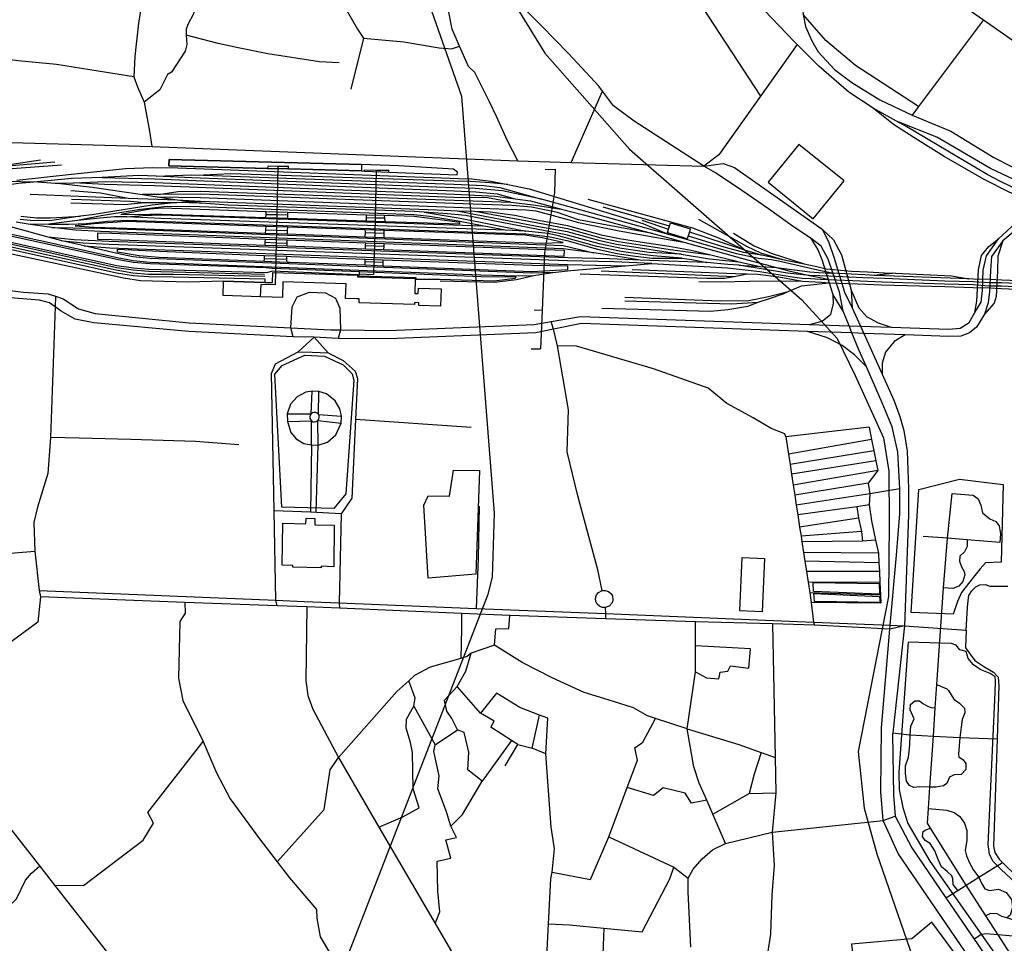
# Model space of a CAD drawing. Header units: millimetres. Extents: x 664923 to 767831, y 3118803 to 3207600.
# Tile 274 of 422: x 717261 to 718770, y 3171433 to 3172848. Entities that reach past the tile are written whole.
import ezdxf

# ---------------------------------------------------------------- set-up
doc = ezdxf.new("R2010")
doc.units = ezdxf.units.MM
for name, color, linetype in [('buildings', 5, 'Continuous'), ('parks', 8, 'Continuous'), ('railways', 4, 'Continuous'), ('roads_2', 2, 'Continuous'), ('roads_3', 3, 'Continuous')]:
    doc.layers.add(name, color=color, linetype=linetype)

msp = doc.modelspace()

# ---------------------------------------------------------------- linework, layer by layer
at = {"layer": 'buildings'}
for points in [[(718407.55, 3172598.5), (718476.79, 3172542.62), (718524.05, 3172600.57), (718454.82, 3172656.45), (718407.55, 3172598.5)], [(717784.7, 3172625.65), (717784.43, 3172615.86), (717672.54, 3172618.9), (717640.41, 3172619.77), (717489.36, 3172623.86), (717489.63, 3172633.66), (717784.7, 3172625.65)], [(718257.91, 3172536.28), (718288.38, 3172527.07), (718286.99, 3172522.53), (718285.2, 3172516.68), (718283.8, 3172512.1), (718253.33, 3172521.3), (718254.97, 3172526.7), (718256.38, 3172531.27), (718257.91, 3172536.28)], [(717777.11, 3172420.02), (717760.13, 3172420.52), (717760.83, 3172443.19), (717663.87, 3172446.09), (717663.15, 3172422.17), (717647.37, 3172422.64), (717629.54, 3172423.18), (717572.22, 3172424.88), (717572.89, 3172447.11), (717636.32, 3172445.21), (717648.01, 3172444.86), (717648.48, 3172460.34), (717778.33, 3172456.45), (717778.25, 3172453.81), (717866.89, 3172451.16), (717866.19, 3172428.23), (717871.33, 3172428.08), (717871.58, 3172436.42), (717906.56, 3172435.37), (717905.75, 3172408.67), (717872.17, 3172409.68), (717872.31, 3172413.97), (717865.66, 3172414.17), (717865.57, 3172411.33), (717780.78, 3172413.86), (717780.96, 3172419.9), (717777.11, 3172420.02)], [(717663.64, 3172076.12), (717699.2, 3172075.13), (717699.56, 3172084.27), (717712.72, 3172083.76), (717712.91, 3172073.94), (717742.57, 3172073.18), (717741.87, 3172009.64), (717722.76, 3172010.45), (717722.6, 3172007.85), (717679.19, 3172009), (717679.41, 3172011.61), (717662.61, 3172012.08), (717663.64, 3172076.12)], [(718368.2, 3172024), (718402.23, 3172022.42), (718398.38, 3171940.61), (718364.35, 3171942.18), (718368.2, 3172024)], [(718476.81, 3171985.28), (718577.84, 3171984.04), (718578.54, 3171967.73), (718477.4, 3171971.56), (718476.81, 3171985.28)], [(718477.59, 3171968.42), (718578.52, 3171964.2), (718579.38, 3171955.03), (718479, 3171956.42), (718477.59, 3171968.42)]]:
    msp.add_lwpolyline(points, close=True, dxfattribs=at)
at = {"layer": 'parks'}
for points in [[(717662.59, 3172101.03), (717651.53, 3172304.82), (717662.85, 3172317.89), (717697.4, 3172333.61), (717727.99, 3172331.96), (717756.35, 3172319.08), (717770.18, 3172305.09), (717772.59, 3172295.19), (717760.27, 3172121.34), (717742.22, 3172098.83), (717662.59, 3172101.03)], [(717886.4, 3171992.29), (717880.16, 3172103.9), (717886.81, 3172118.27), (717919.18, 3172117.5), (717925.36, 3172157.61), (717965.12, 3172156.98), (717959.76, 3171998.26), (717886.4, 3171992.29)], [(718700.96, 3172143.71), (718768.12, 3172135.83), (718765.11, 3172016.79), (718741.03, 3172015.61), (718732.53, 3172006.66), (718724.49, 3171996.36), (718714.86, 3171984.03), (718704.32, 3171969.95), (718697.94, 3171956.14), (718691.2, 3171936.9), (718626.96, 3171939.54), (718638.65, 3172127.88), (718700.96, 3172143.71)], [(718544.13, 3171357.35), (718726.75, 3171373.4), (718658.93, 3171465.03), (718628.1, 3171439.83), (718535.4, 3171431.3), (718544.13, 3171357.35)]]:
    msp.add_lwpolyline(points, close=True, dxfattribs=at)
msp.add_lwpolyline([(718850.06, 3171466.46), (718765.15, 3171545.76), (718752.32, 3171558.57), (718746.88, 3171569.43), (718744.89, 3171584.26), (718755.87, 3171816.98), (718755.87, 3171816.98), (718756.07, 3171834.73), (718755.69, 3171840.74), (718747.98, 3171846.06), (718732.89, 3171852.2), (718722.31, 3171859.38), (718714.51, 3171868.92), (718711.28, 3171879.77), (718701.66, 3171882.25), (718696.2, 3171889.64), (718688.89, 3171891.93), (718622.38, 3171894.12), (718607.99, 3171694.95), (718608.72, 3171668.61), (718614.37, 3171641.05), (718621.74, 3171616.32), (718655.78, 3171558.84), (718797.96, 3171356.13)], dxfattribs=at)
at = {"layer": 'railways'}
for points in [[(717319.04, 3170462.37), (717678.29, 3171194.19), (717978.84, 3171967.4), (717985.04, 3171993.43), (717988.5, 3172091.64), (717938.44, 3172729.82), (717865.98, 3172935.46), (717752.28, 3173171.13), (717689.44, 3173303.2), (717602.3, 3173426.23), (717528.98, 3173667.41), (717508.15, 3173730.39), (717499.27, 3173763.87), (717493.4, 3173816.47), (717483.87, 3173904.14), (717458.3, 3174018.09), (717444.35, 3174081.46), (717428.19, 3174131.06), (717403.11, 3174203.95), (717344.94, 3174415.16), (717319.65, 3174478.06)], [(717902.57, 3173061.24), (718065.68, 3172796.46), (718195.14, 3172649.4), (718459.38, 3172418.24), (718513.45, 3172359.01), (718540.92, 3172302.57), (718584.71, 3172207.18), (718592.78, 3172156.15), (718593.39, 3172077.04), (718592.31, 3171964.18), (718545.98, 3171726.63), (718554.74, 3171639.94), (718574.48, 3171569.85), (718661.43, 3171318.96)], [(717324.58, 3172624.66), (717221.09, 3172617.03), (717184.33, 3172615.33), (717134.36, 3172616.09), (717111.33, 3172616.04), (717084.73, 3172615.98)], [(717314.19, 3172629.4), (717217.12, 3172621.41), (717178, 3172619.34), (717134.36, 3172616.09)], [(717292.52, 3172632.49), (717217.12, 3172621.41)], [(717489.36, 3172623.86), (717640.41, 3172619.77), (717672.54, 3172618.9), (717784.43, 3172615.86), (717788.92, 3172615.48), (717826.39, 3172614.09), (717931.22, 3172610.18), (717931.45, 3172613.8), (717925.48, 3172618.5), (717841.57, 3172623.6), (717784.7, 3172625.65), (717489.63, 3172633.66), (717489.36, 3172623.86)], [(716974.65, 3172617.63), (716998.28, 3172607.45), (717021.44, 3172596.59), (717037.83, 3172586.69), (717075.25, 3172563.48), (717115.1, 3172541.11), (717142.32, 3172529.52), (717171.92, 3172520.67), (717409.45, 3172468.14), (717434.63, 3172464.31), (717458.44, 3172462.34), (717495.46, 3172461.42), (717635.95, 3172457.73)], [(718255.77, 3172518.43), (718227.87, 3172526.42), (718060.44, 3172572.9), (718000.79, 3172585.55), (717958.6, 3172589.06), (717926.49, 3172590.24), (717523.85, 3172605.29), (717469.47, 3172607.72), (717443.04, 3172608.9), (717386.76, 3172605.86), (717339.81, 3172604.47), (717287.98, 3172599.41), (717258.95, 3172596.58), (717214.49, 3172590.72), (717194.93, 3172590.09), (717164.91, 3172589.12), (717126.72, 3172591.43), (717111.05, 3172593.72), (717080.01, 3172598.28)], [(717256.15, 3172601.56), (717339.69, 3172610.84), (717422.49, 3172619.5), (717463.98, 3172621.27), (717502.8, 3172620.65), (717933.83, 3172604.52), (717953.76, 3172603.89), (717982.51, 3172600.39), (718008.67, 3172595.22), (718041.46, 3172588.73), (718215.64, 3172535.17), (718255.77, 3172518.43)], [(717469.47, 3172607.72), (717524.3, 3172610.13), (717542.13, 3172609.49), (717926.12, 3172595.6), (717972.72, 3172593.56), (717996.75, 3172590.79), (718060.44, 3172572.9)], [(718008.67, 3172595.22), (717981.49, 3172597.59), (717951.65, 3172599.62), (717925.77, 3172600.16), (717583.95, 3172611.52), (717542.13, 3172609.49)], [(717636.28, 3172454.38), (717495.8, 3172457.12), (717457.99, 3172457.5), (717434.19, 3172459.2), (717408.18, 3172463.82), (717170.11, 3172515.81), (717139.98, 3172524.38), (717112.79, 3172534.88), (717072.63, 3172559.13), (717034.67, 3172582.32), (716998.28, 3172607.45)], [(717237.25, 3172600.42), (717287.98, 3172599.41), (717314.88, 3172597.39), (717323.07, 3172596.76), (717371.45, 3172590.94), (717448.71, 3172579.74), (717471.22, 3172576.48), (717501.81, 3172571.9), (717537.7, 3172569.72), (717900.26, 3172556.2), (717931.09, 3172555.05), (717958.04, 3172554.05), (717981.89, 3172553.16), (718019.38, 3172547.95), (718055.91, 3172540.38), (718100.15, 3172532.53), (718152.05, 3172518.08), (718180.02, 3172512.56), (718211.74, 3172507.48), (718255.94, 3172500.57), (718289.76, 3172494.32), (718320.14, 3172487.15), (718353.31, 3172479), (718362.86, 3172476.87), (718395.3, 3172469.58)], [(717314.88, 3172597.39), (717343.56, 3172597.61), (717392.47, 3172599.86), (717467.17, 3172598.01), (717927, 3172580.56), (717989.3, 3172577.13), (718019.88, 3172573.13), (718043.7, 3172570.08), (718090.9, 3172557.53), (718124.85, 3172548.49), (718230.4, 3172520.06), (718255.4, 3172513.33), (718278.64, 3172506.83), (718376.2, 3172479.59), (718420.6, 3172467.97), (718439.44, 3172463.03), (718471.05, 3172455.95), (718487.54, 3172452.59)], [(718013.34, 3172567.85), (717977.77, 3172574.57), (717926.61, 3172575.37), (717467.75, 3172592.86), (717390.53, 3172595.12), (717343.56, 3172597.61)], [(717386.76, 3172605.86), (717466.99, 3172603.87), (717926.31, 3172585.41), (717959.86, 3172583.89), (717992.6, 3172581.01), (718019.88, 3172573.13)], [(717276.71, 3172580.58), (717426.58, 3172574.38), (717501.81, 3172571.9), (717522.86, 3172568.86), (717538.53, 3172566.61)], [(717339.06, 3172585.77), (717384.35, 3172582.58), (717426.58, 3172574.38)], [(718230.4, 3172520.06), (718180.47, 3172529.09), (718117.06, 3172541.06), (718084.7, 3172552.28), (718045.13, 3172560.67), (718015.47, 3172562.86), (717925.62, 3172565.89), (717538.1, 3172580.42), (717473.5, 3172579.93), (717448.71, 3172579.74)], [(717473.5, 3172579.93), (717503.14, 3172584.46), (717537.39, 3172584.95), (717926.32, 3172571.28), (718013.34, 3172567.85), (718047.76, 3172564.22), (718090.9, 3172557.53)], [(717636.22, 3172450.52), (717636.32, 3172445.21), (717572.89, 3172447.11), (717518.71, 3172445.66), (717445.69, 3172447.34), (717419.82, 3172451.43), (717221.48, 3172494.11), (717169.1, 3172506.49), (717137.95, 3172516.92), (717110.07, 3172528.23), (717048.13, 3172566.9), (717049.52, 3172570.07), (717111.89, 3172532.41), (717139.05, 3172521.64), (717169.36, 3172513.25), (717222.68, 3172501.37), (717408.71, 3172459.95), (717435.06, 3172455.77), (717458.46, 3172454.41), (717495.79, 3172453.73), (717636.22, 3172450.52)], [(718274.35, 3172488.37), (718225.3, 3172491.19), (718183.07, 3172497.06), (718148.79, 3172504.32), (718098.03, 3172518.15), (718052.51, 3172526.7), (717943.78, 3172547.77), (717916.39, 3172550.43), (717880.53, 3172552.61), (717864.97, 3172553.56), (717579.84, 3172563.68), (717538.53, 3172566.61), (717501.54, 3172567.64), (717463.65, 3172563.47), (717371.37, 3172548.79), (717353.52, 3172546.78), (717336.35, 3172543.9), (717306.73, 3172539.32), (717277.01, 3172539.84), (717261.05, 3172541.42)], [(717339.06, 3172567.3), (717421.24, 3172564.55), (717451.81, 3172567.39)], [(717339.98, 3172572.69), (717430.3, 3172569.71), (717451.81, 3172567.39), (717472.22, 3172567.65), (717501.54, 3172567.64), (717522.86, 3172568.86), (717537.7, 3172569.72)], [(717471.22, 3172576.48), (717537.67, 3172575.04), (717925.98, 3172560.53), (718036.51, 3172556.53), (718051.73, 3172554.8), (718102.62, 3172540.98), (718117.14, 3172536.76), (718179.2, 3172524.23), (718242.61, 3172512.79), (718278.64, 3172506.83)], [(718131.55, 3172572.57), (718291.69, 3172528.82), (718331.68, 3172513.45), (718369.81, 3172495.62)], [(718275.43, 3172482.23), (718231.29, 3172486), (718215.09, 3172488.07), (718182.26, 3172492.39), (718145.37, 3172500.35), (718086.19, 3172516.42), (718070.14, 3172520.2), (718036.14, 3172523.86), (718004.53, 3172525.15), (717969.52, 3172531.94), (717932.59, 3172539.12), (717888.83, 3172546.05), (717864.52, 3172548.45), (717536.73, 3172560.87), (717486.39, 3172561.62), (717445.78, 3172557.06), (717385.35, 3172547.17), (717349.2, 3172540.07), (717328.67, 3172537.62), (717305.24, 3172534.26), (717294.31, 3172533.95), (717273.37, 3172534.57), (717254.98, 3172537.4)], [(717479.25, 3172558.66), (717460.03, 3172557.44), (717415.71, 3172549.44), (717459.82, 3172549.86), (717478.66, 3172549.86), (717637.61, 3172544.63), (717671.59, 3172543.51), (717791.91, 3172539.56), (717820.65, 3172538.62), (717935.44, 3172534.84), (717935.41, 3172536.74), (717897.12, 3172541.87), (717865.25, 3172545.92), (717819.9, 3172547.41), (717792.01, 3172548.33), (717671.36, 3172552.32), (717638.34, 3172553.41), (717479.25, 3172558.66)], [(717424.75, 3172545.51), (717449.38, 3172547.82), (717478.25, 3172548.58), (717969.52, 3172531.94)], [(717880.53, 3172552.61), (717935.53, 3172543.69), (718036.14, 3172523.86)], [(717931.09, 3172555.05), (718053.23, 3172531.54), (718099.57, 3172523.01), (718149.79, 3172509.17), (718175.21, 3172503.53), (718224.95, 3172495.87), (718274.35, 3172488.37), (718317.87, 3172481.1), (718362.86, 3172476.87)], [(717958.04, 3172554.05), (718054.49, 3172536.67), (718100.02, 3172527.58), (718151.06, 3172513.49), (718178.5, 3172507.93), (718211.66, 3172502.53), (718257.38, 3172495.44), (718320.14, 3172487.15)], [(718256.38, 3172531.27), (718154.74, 3172560.37)], [(717262.03, 3172546.81), (717286.11, 3172544.04), (717307.73, 3172543.9), (717353.52, 3172546.78)], [(718211.59, 3172479.35), (718174.82, 3172485.26), (718140.63, 3172490.33), (718093.58, 3172496.59), (717384.55, 3172522.98), (717345.84, 3172525.34), (717309.69, 3172529.18), (717273.37, 3172534.57)], [(717305.24, 3172534.26), (717335.95, 3172534.62), (717362.93, 3172535.33), (717395.49, 3172538.95), (717425.49, 3172540.59), (718036.22, 3172519.56), (718073.9, 3172514.9), (718099.07, 3172509.14), (718146.42, 3172495.83), (718176.43, 3172489.65), (718200.47, 3172485.74), (718229.56, 3172482.25), (718275.43, 3172482.23), (718290.92, 3172480.09), (718313.79, 3172475.42)], [(717424.99, 3172538.38), (717374.1, 3172535.09), (717345.81, 3172531.75), (717374.07, 3172529.73), (717424.99, 3172528.26), (717637.29, 3172520.65), (717671.23, 3172519.44), (717789.95, 3172515.2), (717819.27, 3172514.15), (718034.24, 3172506.45), (718060.35, 3172505.31), (718093.64, 3172506.05), (718061.31, 3172513.36), (718034.73, 3172517.3), (717819.17, 3172524.74), (717789.85, 3172525.76), (717671.58, 3172529.85), (717638.18, 3172531), (717424.99, 3172538.38)], [(718004.53, 3172525.15), (717477.35, 3172543.18), (717424.75, 3172545.51), (717406.06, 3172545.64), (717383.58, 3172543.72), (717349.2, 3172540.07)], [(718213.98, 3172540.26), (718254.97, 3172526.7)], [(718301.17, 3172541.89), (718374.59, 3172500.55), (718396.11, 3172490.47), (718429.55, 3172480.32)], [(717227.37, 3172520.46), (717409.54, 3172480.66), (717434.51, 3172476.32), (717460.64, 3172474.22), (717638.08, 3172467.89), (717647.38, 3172467.21), (717781.4, 3172461.86), (717967.23, 3172454.45), (718021, 3172453.55), (718020.17, 3172451.13), (717987.59, 3172447.25), (717904.23, 3172449.82), (717868.22, 3172449.67), (717868.16, 3172452.42), (717780.92, 3172454.91), (717779.18, 3172454.96), (717779.23, 3172456.89), (717648.13, 3172462.48), (717638.85, 3172459.87), (717495.06, 3172463.69), (717458.57, 3172465.07), (717434.84, 3172467.21), (717409.21, 3172470.68), (717225.4, 3172511.13)], [(717227.23, 3172523.45), (717409.91, 3172483.2), (717434.3, 3172478.95), (717460, 3172476.4), (717966.96, 3172456.9), (718022.43, 3172455.32), (718048.45, 3172455.86), (718077.75, 3172460.59), (718105.1, 3172463.2), (718189.08, 3172470.7), (718229.38, 3172474.07), (718345.39, 3172467.64), (718394.98, 3172461.68), (718444.81, 3172453.81), (718459.89, 3172451.65), (718472.65, 3172451.04), (718488.24, 3172450.34)], [(718486.69, 3172455.34), (718471.05, 3172455.95), (718437.4, 3172459.48), (718363.05, 3172471.64), (718346, 3172472.73), (718313.79, 3172475.42), (718211.59, 3172479.35), (718164.78, 3172481.04), (718100.75, 3172482.6), (717397.57, 3172507.9), (717343.88, 3172510.27), (717304.26, 3172514.56), (717247, 3172530.53)], [(717309.69, 3172529.18), (717341.88, 3172528.71), (717384.79, 3172528.36), (718093.48, 3172501.63), (718140.63, 3172490.33)], [(718095.25, 3172494.31), (718094.74, 3172484.96), (717818.7, 3172495.12), (717790.64, 3172496.16), (717670.47, 3172500.58), (717636.95, 3172501.82), (717401.37, 3172510.51), (717380.34, 3172511.07), (717380.56, 3172521.25), (717401.59, 3172520.42), (717637.14, 3172511.55), (717670.62, 3172510.29), (717790.9, 3172505.76), (717819.07, 3172504.7), (718095.25, 3172494.31)], [(718484.03, 3172463.96), (718461.51, 3172468.88), (718428.48, 3172476.86), (718413.09, 3172479.8), (718393.09, 3172481.78), (718359.36, 3172488.84), (718307.97, 3172503.5), (718255.77, 3172518.43)], [(718286.99, 3172522.53), (718369.81, 3172495.62), (718396.7, 3172487.53), (718398.39, 3172487.17), (718429.55, 3172480.32)], [(718354.5, 3172520.59), (718386.19, 3172501.31), (718412.6, 3172489.7), (718462.94, 3172473.64)], [(718077.75, 3172460.59), (718045.31, 3172459.45), (717460.23, 3172481.78), (717434.2, 3172484.33), (717410.14, 3172489.59), (717359.46, 3172500.94), (717327.09, 3172508.19), (717304.26, 3172514.56)], [(718229.38, 3172474.07), (718171.61, 3172476.47), (718100, 3172477.96), (717397.8, 3172503.05), (717358.01, 3172505.44), (717327.09, 3172508.19)], [(718285.2, 3172516.68), (718340.04, 3172499.9), (718369.88, 3172491.69), (718398.39, 3172487.17)], [(717359.46, 3172500.94), (717398.54, 3172497.91), (718100.17, 3172472.35), (718189.08, 3172470.7)], [(717410.35, 3172495.88), (717475, 3172493.01), (717635.85, 3172486.54), (717670.11, 3172485.17), (717676.68, 3172484.9), (717790.19, 3172480.84), (717817.76, 3172479.86), (718046.44, 3172471.69), (718100.38, 3172470.49), (718100.17, 3172464.21), (718045.57, 3172461.54), (717817.58, 3172470.27), (717790.08, 3172471.32), (717674.57, 3172475.74), (717670.42, 3172475.89), (717635.25, 3172477.22), (717474.2, 3172483.32), (717443.74, 3172485.63), (717410.31, 3172491.34), (717410.35, 3172495.88)], [(718429.55, 3172480.32), (718462.94, 3172473.64), (718482.37, 3172469.31)], [(718119.71, 3172458.28), (718314, 3172451.44), (718340.73, 3172451.67), (718355.44, 3172454.41), (718375.78, 3172458.2)], [(718151.76, 3172462.65), (718355.44, 3172454.41)], [(718199.52, 3172464.89), (718357.62, 3172458.71), (718375.78, 3172458.2), (718392.19, 3172457.75), (718424.14, 3172453.5), (718460.42, 3172446.94)], [(718363.05, 3172471.64), (718395.3, 3172469.58), (718420.6, 3172467.97)], [(718420.6, 3172467.97), (718471.6, 3172461.12), (718485.13, 3172460.4)], [(718482.37, 3172469.31), (718496.78, 3172466.1), (718535.3, 3172462.52), (718560.1, 3172461.26)], [(718556.2, 3172456.63), (718505.18, 3172459.33), (718484.03, 3172463.96)], [(718485.13, 3172460.4), (718505.18, 3172459.33)], [(718560.1, 3172461.26), (718585.97, 3172459.93), (718603.09, 3172459.15), (718688.9, 3172455.2), (718715.52, 3172450.55)], [(718603.09, 3172459.15), (718570.08, 3172455.89)], [(717905.1, 3172447.43), (717988.18, 3172445.29), (718021.83, 3172449.87), (718048.45, 3172455.86)], [(718187.9, 3172417.02), (718333.54, 3172412.76), (718351.37, 3172412.28), (718392.63, 3172414.94), (718409.82, 3172420.62), (718430.74, 3172427.9), (718438.6, 3172431.3), (718458.82, 3172440.03), (718482.53, 3172442.62), (718490.36, 3172443.47)], [(718301.4, 3172446.63), (718334.63, 3172445.91), (718379.43, 3172447.3), (718442.08, 3172447.39), (718460.42, 3172446.94)], [(718460.42, 3172446.94), (718489.78, 3172445.34)], [(718552.66, 3172452.42), (718500.67, 3172454.79), (718486.69, 3172455.34)], [(718487.54, 3172452.59), (718501.51, 3172449.75)], [(718488.24, 3172450.34), (718501.51, 3172449.75), (718548.63, 3172447.64)], [(718489.78, 3172445.34), (718501.5, 3172444.7), (718544.68, 3172442.94)], [(718490.36, 3172443.47), (718501.5, 3172444.7)], [(718544.68, 3172442.94), (718581.92, 3172441.43), (718678.62, 3172438.7), (718722.06, 3172437.4)], [(718548.63, 3172447.64), (718582.52, 3172446.12), (718678.25, 3172442.96), (718722.18, 3172441.71)], [(718722.29, 3172446.01), (718678.78, 3172447.05), (718586.04, 3172450.9), (718552.66, 3172452.42)], [(718722.4, 3172450.32), (718715.52, 3172450.55), (718586.82, 3172455), (718570.08, 3172455.89), (718556.2, 3172456.63)], [(718765.71, 3172444.4), (718747.53, 3172444.47), (718722.29, 3172446.01)], [(718765.85, 3172448.7), (718748.09, 3172449.42), (718722.4, 3172450.32)], [(719005.66, 3172443.42), (718962.11, 3172438.74), (718880.86, 3172439.58), (718765.71, 3172444.4)], [(718998.87, 3172451.33), (718932.9, 3172444.07), (718881.93, 3172443.98), (718765.85, 3172448.7)], [(718188.34, 3172422.4), (718334, 3172416.79), (718378, 3172417.61), (718408.41, 3172423.82), (718438.6, 3172431.3)], [(718722.06, 3172437.4), (718746.41, 3172436.67), (718765.45, 3172435.79)], [(718722.18, 3172441.71), (718746.21, 3172439.96), (718765.58, 3172440.09)], [(718765.45, 3172435.79), (718821.85, 3172433.19), (718880.52, 3172434.2)], [(718765.58, 3172440.09), (718806.66, 3172437.94), (718880.52, 3172434.2), (718962.19, 3172434.22), (719006.38, 3172439.36)], [(718152.74, 3172405.62), (718319.44, 3172400.94), (718345.86, 3172403.58), (718376.81, 3172409), (718392.63, 3172414.94)]]:
    msp.add_lwpolyline(points, dxfattribs=at)
at = {"layer": 'roads_2'}
for points in [[(718743.39, 3172610.64), (718620.27, 3172683.27), (718604.66, 3172691.99), (718568.53, 3172712.17), (718531.62, 3172736.81), (718485.31, 3172776.48), (718452.21, 3172809.56), (718447.61, 3172814.17), (718391.01, 3172873.64), (718351.97, 3172925.98), (718261.84, 3173073.61), (718190.33, 3173199.46), (718139.51, 3173307.99), (718104.56, 3173399.71), (718075.83, 3173474.1)], [(718091.02, 3173478.3), (718096.47, 3173463.79), (718140.91, 3173345.59), (718181.17, 3173260.14), (718211.54, 3173224.15), (718256.48, 3173185.53), (718312.8, 3173144.63), (718350.78, 3173116.37), (718397.43, 3173091.55), (718416.31, 3173078.01), (718431.83, 3173053.05), (718439.41, 3173030.59), (718448.97, 3172978.6), (718454.33, 3172927.58), (718456.32, 3172908.75), (718461.26, 3172855.79), (718464.81, 3172836.93), (718474.9, 3172814.98), (718484.32, 3172798.36), (718509.25, 3172771.33), (718535.93, 3172751.36), (718578.95, 3172724.73)], [(718578.95, 3172724.73), (718628.55, 3172701.36), (718688.03, 3172676.64), (718753.85, 3172636.57), (718805.68, 3172609.95), (718817.68, 3172606.06)], [(719246.71, 3172308.63), (719182.03, 3172350.83), (719079.72, 3172408.96), (719044.65, 3172430.47), (719006.65, 3172459.33), (718978.68, 3172482.2), (718947.6, 3172505.02), (718918.26, 3172520.07), (718881.13, 3172538.15), (718829.49, 3172560.43), (718818.11, 3172565.51), (718789.1, 3172578.5), (718777.13, 3172583.42), (718738.99, 3172603.03), (718677.68, 3172637.91), (718636.96, 3172663.64), (718600.06, 3172686.82), (718568.53, 3172712.17)], [(718748.59, 3172619.43), (718666.56, 3172667.54), (718604.66, 3172691.99)], [(717075.18, 3172659.97), (717265.09, 3172658.77), (717463.12, 3172653.12), (717502.07, 3172652.01), (718023.84, 3172631.2), (718105.98, 3172628.98), (718309.14, 3172623.46)], [(718924.77, 3172527.25), (718891.42, 3172542.63), (718857.68, 3172556.36), (718795.62, 3172584.59), (718764.08, 3172599.94), (718743.39, 3172610.64)], [(718931.22, 3172539.16), (718876.87, 3172562.09), (718816.27, 3172588.21), (718766.79, 3172610.88), (718748.59, 3172619.43)], [(718549.31, 3172378.07), (718596.19, 3172376.42), (718684.45, 3172373.31), (718702.31, 3172375.18), (718716.08, 3172383.52), (718724.69, 3172399.08), (718734.06, 3172415.03), (718736.51, 3172432.56), (718737.4, 3172464.11), (718742.26, 3172485.88), (718760.95, 3172512.1), (718794.1, 3172542.53), (718812.99, 3172559.88), (718818.11, 3172565.51), (718853.03, 3172591.63), (718864.25, 3172602.02)], [(718829.49, 3172560.43), (718823.14, 3172555.58), (718805.35, 3172540.61), (718767.38, 3172508.66), (718749.88, 3172484.61), (718748.42, 3172463.34), (718747.17, 3172430.98), (718745.01, 3172414.01), (718739.15, 3172396.65), (718727.14, 3172376.72), (718716.16, 3172367.89), (718703.26, 3172362.72), (718684.03, 3172362.5), (718617.94, 3172364.83), (718554.26, 3172367.08)], [(718724.69, 3172399.08), (718727.75, 3172416.66), (718730.4, 3172464.5), (718734.93, 3172486.5), (718745.82, 3172500.25), (718760.95, 3172512.1)], [(718767.38, 3172508.66), (718760.06, 3172485.34), (718759.24, 3172462.84), (718757.2, 3172423.38), (718753.98, 3172413.48), (718739.15, 3172396.65)], [(717315.49, 3172424.01), (717314.88, 3172407.55), (717307.54, 3172207.51), (717303.53, 3172152.32), (717287.7, 3172101.09), (717282.26, 3172077.61), (717283.71, 3172033.55), (717290.45, 3171972.98), (717292.2, 3171963.52)], [(717290.45, 3171972.98), (717653.32, 3171958.24), (717696.63, 3171956.49), (717750.15, 3171954.32), (717960.45, 3171945.79), (718158.29, 3171937.8), (718477.41, 3171924.83), (718595.05, 3171920.07), (718616.72, 3171919.19)], [(718616.72, 3171919.19), (718594.18, 3171913.94), (718478.98, 3171920), (718414.3, 3171922.27), (718296.44, 3171925.1), (718158.52, 3171929.92), (718011.81, 3171935.06), (717937.6, 3171938.18), (717750.63, 3171946.02), (717700.54, 3171948.06), (717655.44, 3171949.77), (717513.61, 3171954.83), (717292.2, 3171963.52)]]:
    msp.add_lwpolyline(points, dxfattribs=at)
at = {"layer": 'roads_3'}
for points in [[(717997.03, 3172897.13), (718116.18, 3172977.17), (718126.41, 3172987.43), (718148.54, 3173009.62), (718175.51, 3173027.47), (718236.78, 3172974.74), (718396.19, 3172730.57)], [(718023.84, 3172631.2), (718008.42, 3172661.79), (717991.29, 3172699.29), (717980.9, 3172721.69), (717958.09, 3172766.51), (717948.44, 3172775.76), (717934.76, 3172807.28), (717923.67, 3172832.84), (717913.21, 3172885.48), (717906.85, 3172921.2), (717900.4, 3172961.65), (717896.46, 3173013.02)], [(718563.74, 3173008.53), (718681, 3172887.18), (718738.12, 3172847.22), (718904.72, 3172730.65), (718969.89, 3172685.18)], [(717697.93, 3172998.57), (717710.99, 3172933.59), (717721.31, 3172914.99), (717738.41, 3172898.09), (717758.93, 3172866.64), (717778.2, 3172833.26), (717787.6, 3172819.17), (717768.09, 3172741.04)], [(717534.15, 3172908.89), (717532.22, 3172899.46), (717532.51, 3172883.82), (717530.18, 3172868.64), (717526.74, 3172856.57), (717518.12, 3172840.23), (717515.64, 3172832.88), (717515.8, 3172824.01), (717516.59, 3172809.41), (717514.16, 3172799.46), (717493.26, 3172767.22), (717487.03, 3172763.46), (717475.39, 3172740.28), (717451.1, 3172721.04)], [(718309.14, 3172623.46), (718202.22, 3172692.08), (718170.6, 3172715.53), (718154, 3172737.94), (718148.01, 3172746.01), (718102.35, 3172795.54), (718060.59, 3172838.06), (718031.14, 3172867.19), (717997.03, 3172897.13)], [(717448.55, 3172880.95), (717442.54, 3172842.48), (717438.95, 3172810.05), (717437.2, 3172791.24), (717435.69, 3172759.89), (717441.21, 3172744.86), (717451.1, 3172721.04), (717459.27, 3172676.83), (717463.12, 3172653.12)], [(718638.48, 3172714.59), (718541.85, 3172777.62), (718496.29, 3172815.66), (718461.26, 3172855.79)], [(718738.12, 3172847.22), (718638.48, 3172714.59), (718628.55, 3172701.36)], [(717435.69, 3172759.89), (717380.97, 3172768.79), (717316.77, 3172779.07), (717258.44, 3172784.77), (717229, 3172788.4), (717209.97, 3172795.87), (717183.55, 3172806.34), (717127.02, 3172827.72), (717108.62, 3172833.25)], [(717750.03, 3172781.42), (717720.1, 3172782.94), (717640.65, 3172795.55), (717595.37, 3172804.62), (717564.82, 3172811.35), (717515.8, 3172824.01)], [(717787.6, 3172819.17), (717849.6, 3172813.54), (717903.58, 3172804.29), (717922.5, 3172803.07), (717934.76, 3172807.28)], [(718452.21, 3172809.56), (718396.19, 3172730.57), (718332.34, 3172640.54), (718309.14, 3172623.46)], [(718105.98, 3172628.98), (718154, 3172737.94)], [(717640.41, 3172619.77), (717641.77, 3172623.79)], [(717641.77, 3172623.79), (717656.41, 3172623.41), (717672.72, 3172622.99)], [(717656.41, 3172623.41), (717654.63, 3172548.99), (717654.06, 3172525.1), (717653.6, 3172505.98), (717653.02, 3172481.2), (717652.07, 3172441.39)], [(718309.14, 3172623.46), (718338.95, 3172627.38), (718356.02, 3172621.08), (718490.57, 3172526.6), (718500.23, 3172507.7), (718508.83, 3172482.07), (718524.9, 3172430.02), (718536.57, 3172406.38), (718549.31, 3172378.07), (718554.26, 3172367.08), (718582.49, 3172304.41), (718600.35, 3172264.76), (718609.72, 3172239.53), (718615.54, 3172218.09), (718620.77, 3172186.62), (718622.99, 3172129.7), (718622.99, 3172088.89), (718616.72, 3171919.19)], [(718746.75, 3171366.17), (718606.85, 3171570.49), (718584.32, 3171620.77), (718580.31, 3171664.86), (718581.65, 3171762.6), (718594.18, 3171913.94), (718595.05, 3171920.07), (718604.71, 3172027.14), (718609.57, 3172090.54), (718609.58, 3172129.09), (718606.34, 3172185.33), (718597.85, 3172224.09), (718582.61, 3172260.65), (718558.38, 3172315.63), (718546.74, 3172342.04), (718536.3, 3172367.71), (718531.85, 3172378.68), (718522.65, 3172401.32), (718517.03, 3172430.06), (718499.84, 3172480.77), (718489.27, 3172500.54), (718473.69, 3172512.35), (718446.88, 3172530.34), (718408.22, 3172557.87), (718367.32, 3172585.95), (718327.2, 3172612.76), (718309.14, 3172623.46)], [(717672.54, 3172618.9), (717672.72, 3172622.99)], [(717788.82, 3172617.46), (717807.13, 3172617.17), (717826.42, 3172616.87)], [(717788.92, 3172615.48), (717788.82, 3172617.46)], [(717807.13, 3172617.17), (717805.26, 3172544.2), (717804.68, 3172521.18), (717804.16, 3172501.09), (717803.53, 3172476.47), (717803.04, 3172457.27)], [(717826.39, 3172614.09), (717826.42, 3172616.87)], [(718081.54, 3172618.43), (718080.2, 3172582.14), (718064.99, 3172490.21), (718061.19, 3172402.06), (718058.66, 3172343.3)], [(718065.84, 3172617.96), (718081.54, 3172618.43)], [(717637.61, 3172544.63), (717638.32, 3172549.44), (717638.34, 3172553.41)], [(717638.32, 3172549.44), (717654.63, 3172548.99), (717671.52, 3172548.52)], [(717671.59, 3172543.51), (717671.52, 3172548.52), (717671.36, 3172552.32)], [(717791.91, 3172539.56), (717791.91, 3172544.51), (717792.01, 3172548.33)], [(717791.91, 3172544.51), (717805.26, 3172544.2), (717820.21, 3172543.83)], [(717820.65, 3172538.62), (717820.21, 3172543.83), (717819.9, 3172547.41)], [(717637.29, 3172520.65), (717637.89, 3172525.71), (717638.18, 3172531)], [(717637.89, 3172525.71), (717654.06, 3172525.1), (717671.27, 3172524.45)], [(717671.23, 3172519.44), (717671.27, 3172524.45), (717671.58, 3172529.85)], [(717789.95, 3172515.2), (717790.57, 3172521.86), (717789.85, 3172525.76)], [(717790.57, 3172521.86), (717804.68, 3172521.18), (717818.95, 3172520.49)], [(717819.27, 3172514.15), (717818.95, 3172520.49), (717819.17, 3172524.74)], [(718490.57, 3172526.6), (718507.92, 3172510.54), (718519.96, 3172487.28), (718535.28, 3172433.3), (718536.57, 3172406.38)], [(717636.95, 3172501.82), (717636.87, 3172506.61), (717637.14, 3172511.55)], [(717636.87, 3172506.61), (717653.6, 3172505.98), (717670.59, 3172505.34)], [(717670.47, 3172500.58), (717670.59, 3172505.34), (717670.62, 3172510.29)], [(717790.64, 3172496.16), (717790.78, 3172501.57), (717790.9, 3172505.76)], [(717818.7, 3172495.12), (717819.14, 3172500.55), (717819.07, 3172504.7)], [(718522.65, 3172401.32), (718507.56, 3172426.23), (718490.7, 3172479.8), (718483.81, 3172496.23), (718473.69, 3172512.35)], [(717790.78, 3172501.57), (717804.16, 3172501.09), (717819.14, 3172500.55)], [(717635.25, 3172477.22), (717635.54, 3172481.67), (717635.85, 3172486.54)], [(717635.54, 3172481.67), (717653.02, 3172481.2), (717670.26, 3172480.76)], [(717670.42, 3172475.89), (717670.26, 3172480.76), (717670.11, 3172485.17)], [(717790.08, 3172471.32), (717790.2, 3172476.97), (717790.19, 3172480.84)], [(717790.2, 3172476.97), (717803.53, 3172476.47), (717817.71, 3172475.93)], [(717817.58, 3172470.27), (717817.71, 3172475.93), (717817.76, 3172479.86)], [(717780.92, 3172454.91), (717781.4, 3172458.17), (717781.4, 3172461.86)], [(717781.4, 3172458.17), (717803.04, 3172457.27)], [(717221.27, 3172435.73), (717266.43, 3172430.4), (717304.1, 3172427.81), (717315.49, 3172424.01), (717327.4, 3172420.02), (717350.83, 3172404.83), (717376.19, 3172397.49), (717520.32, 3172383.31), (717676.33, 3172375.59), (717737.57, 3172372.56), (717752.26, 3172372.42), (717825.65, 3172371.73), (718049.14, 3172380.84), (718075.39, 3172385.41), (718119.95, 3172393.16), (718470.96, 3172380.82), (718531.85, 3172378.68), (718549.31, 3172378.07)], [(717629.54, 3172423.18), (717630.78, 3172442.09)], [(717652.07, 3172441.39), (717630.78, 3172442.09)], [(717679.63, 3172361.88), (717676.33, 3172375.59), (717678.16, 3172407.84), (717685.7, 3172423.21), (717704.97, 3172430), (717729.49, 3172429.11), (717744.62, 3172420.93), (717751.37, 3172405.81), (717752.26, 3172372.42), (717748.79, 3172359.43)], [(718535.28, 3172433.3), (718546.61, 3172406.01), (718558.74, 3172392.69), (718576.25, 3172383.16), (718596.19, 3172376.42)], [(718554.26, 3172367.08), (718536.3, 3172367.71), (718468.03, 3172370.13), (718121.46, 3172382.38), (718078.84, 3172373.41), (718051.86, 3172367.73), (717825.89, 3172358.58), (717748.79, 3172359.43), (717711.71, 3172361.31), (717679.63, 3172361.88), (717519.75, 3172370.14), (717374.39, 3172383.06), (717345.34, 3172388.69), (717324.03, 3172401.04), (717314.88, 3172407.55), (717306.01, 3172413.86), (717291.05, 3172418.11), (717219.85, 3172423.37)], [(718470.96, 3172380.82), (718490.78, 3172385.75), (718503.7, 3172396.58), (718507.86, 3172412.43), (718507.56, 3172426.23)], [(718061.19, 3172402.06), (718049.34, 3172402.52)], [(718153.59, 3171973.2), (718146.59, 3172004.85), (718115.97, 3172118.43), (718099.6, 3172185.75), (718101.76, 3172250.09), (718085.07, 3172348.21), (718078.84, 3172373.41), (718075.39, 3172385.41)], [(718558.38, 3172315.63), (718540.02, 3172334.2), (718521.44, 3172348.39), (718498.93, 3172360.04), (718468.03, 3172370.13)], [(717687.27, 3172338.9), (717711.71, 3172361.31), (717733.36, 3172337.41)], [(718617.94, 3172364.83), (718600.81, 3172354.55), (718587.49, 3172338.29), (718582.36, 3172321.2), (718582.49, 3172304.41)], [(717655.44, 3171949.77), (717653.32, 3171958.24), (717650.76, 3172095.38), (717646.55, 3172305.84), (717652.77, 3172320.64), (717687.27, 3172338.9), (717708.89, 3172338.21)], [(717708.89, 3172338.21), (717733.36, 3172337.41), (717756.61, 3172325.52), (717774.63, 3172309.4), (717778.39, 3172297.72), (717775.32, 3172235.3), (717769.4, 3172114.85), (717753.32, 3172090.46), (717750.15, 3171954.32), (717750.63, 3171946.02)], [(718044.48, 3172343.62), (718058.66, 3172343.3)], [(718435, 3172208.42), (718433.44, 3172213.08), (718412.31, 3172221.37), (718384.73, 3172237.55), (718344.45, 3172259.76), (718315.68, 3172283.23), (718232.24, 3172312.98), (718114.09, 3172347.31), (718085.07, 3172348.21)], [(717670.46, 3172244.03), (717671.17, 3172232.12), (717675.96, 3172215.47), (717684.14, 3172205.74), (717696.18, 3172198.34), (717707.76, 3172196.13), (717717.83, 3172195.86), (717732.47, 3172200.61), (717745.28, 3172211.6), (717753.31, 3172229.47), (717753.6, 3172240.18), (717751.43, 3172251.63), (717744.31, 3172263.92), (717730.86, 3172274.55), (717719.11, 3172278.05), (717709.09, 3172278.72), (717699.2, 3172277.04), (717686, 3172270.09), (717675.79, 3172258.54), (717670.46, 3172244.03)], [(717707.32, 3172243.82), (717709.09, 3172278.72)], [(717718.42, 3172242.88), (717719.11, 3172278.05)], [(717670.46, 3172244.03), (717707.32, 3172243.82)], [(717671.17, 3172232.12), (717707.91, 3172233.02)], [(717717.66, 3172233.59), (717719.1, 3172235.66), (717719.74, 3172238.1), (717719.51, 3172240.61), (717718.42, 3172242.88), (717716.56, 3172244.69), (717714.25, 3172245.72), (717711.72, 3172245.9), (717709.29, 3172245.21), (717707.32, 3172243.82), (717705.86, 3172241.76), (717705.2, 3172239.32), (717705.43, 3172236.82), (717706.23, 3172234.92), (717707.91, 3172233.02), (717710.12, 3172231.82), (717712.64, 3172231.43), (717715.12, 3172231.92), (717717.66, 3172233.59)], [(717707.76, 3172196.13), (717707.91, 3172233.02)], [(717715.12, 3172093.69), (717717.83, 3172195.86), (717717.66, 3172233.59)], [(717717.66, 3172233.59), (717753.31, 3172229.47)], [(717718.42, 3172242.88), (717753.6, 3172240.18)], [(717952.45, 3172223.08), (717775.32, 3172235.3)], [(718562.4, 3172223.22), (718435, 3172208.42)], [(718562.4, 3172223.22), (718566.23, 3172204.33), (718569.69, 3172187.23), (718572.77, 3172172.01), (718575.83, 3172156.89)], [(717596.23, 3172196.12), (717530.03, 3172201.68), (717430.82, 3172204.53), (717351.57, 3172206.7), (717307.54, 3172207.51)], [(718435, 3172208.42), (718439.03, 3172181.97), (718441.43, 3172166.21), (718443.72, 3172151.28), (718446.24, 3172134.71), (718448.61, 3172119.14), (718450.93, 3172103.97), (718453.2, 3172089.04), (718456.03, 3172070.47), (718458.19, 3172056.31), (718459.48, 3172047.85), (718461.97, 3172031.58), (718464.01, 3172018.15), (718466.39, 3172002.57), (718468.91, 3171985.99), (718471.44, 3171969.39), (718473.68, 3171954.71), (718477.41, 3171924.83), (718478.98, 3171920)], [(718566.23, 3172204.33), (718439.03, 3172181.97)], [(717707.76, 3172196.13), (717706.29, 3172093.23)], [(718569.69, 3172187.23), (718441.43, 3172166.21)], [(718572.77, 3172172.01), (718443.72, 3172151.28)], [(718575.83, 3172156.89), (718446.24, 3172134.71)], [(718575.83, 3172156.89), (718561.18, 3172137.72), (718563.59, 3172121.06), (718562.85, 3172104.35), (718566.43, 3172079.85), (718572.26, 3172050.24)], [(718561.18, 3172137.72), (718448.61, 3172119.14)], [(718609.58, 3172129.09), (718563.59, 3172121.06), (718450.93, 3172103.97)], [(718689.62, 3172121.61), (718722.05, 3172119.22), (718729.93, 3172113.78), (718733.56, 3172103.97), (718736.37, 3172092.42), (718747.34, 3172083.17), (718756.91, 3172079.06), (718761.79, 3172072.28), (718763.76, 3172059.85), (718762.7, 3172046.95), (718713.04, 3172051.08), (718682.69, 3172053.61), (718645.26, 3172056.11)], [(718931.01, 3171315.91), (718890.02, 3171313.83), (718853.18, 3171366.84), (718802.84, 3171379.65), (718760.23, 3171445.78), (718741.62, 3171474.66), (718711.22, 3171521.85), (718656.83, 3171609.21), (718652, 3171616.98), (718653.52, 3171639.09), (718655.78, 3171671.74), (718661.17, 3171749.9), (718663.93, 3171793.48), (718666.21, 3171829.39), (718676.59, 3171977.47), (718682.69, 3172053.61), (718689.62, 3172121.61)], [(717753.32, 3172090.46), (717706.29, 3172093.23), (717650.76, 3172095.38)], [(717965.07, 3172102.53), (717963.21, 3172022.78)], [(718562.85, 3172104.35), (718543.82, 3172101.45), (718453.2, 3172089.04)], [(718543.82, 3172101.45), (718546.44, 3172084.21), (718551.03, 3172063.42), (718552.35, 3172048.66)], [(718546.44, 3172084.21), (718456.03, 3172070.47)], [(718551.03, 3172063.42), (718458.19, 3172056.31)], [(718572.26, 3172050.24), (718552.35, 3172048.66), (718459.48, 3172047.85)], [(718572.26, 3172050.24), (718576.83, 3172030.5)], [(718713.04, 3172051.08), (718712.72, 3172040.86), (718708.98, 3172032.63), (718701.78, 3172025.62), (718701.05, 3172018.3), (718704.25, 3172009.33), (718708.26, 3172002.53), (718709.21, 3171997.4), (718706.39, 3171987.03), (718700.04, 3171980.04), (718690.61, 3171976.42), (718676.59, 3171977.47)], [(716841.87, 3171996.82), (716970.53, 3172007.52), (717071.95, 3172015.94), (717283.71, 3172033.55)], [(717963.21, 3172022.78), (717960.45, 3171945.79)], [(718576.83, 3172030.5), (718461.97, 3172031.58)], [(718576.83, 3172030.5), (718577.56, 3172015.84), (718578.24, 3172002.31), (718579.09, 3171985.57), (718580.08, 3171965.84), (718580.69, 3171953.74)], [(718577.56, 3172015.84), (718464.01, 3172018.15)], [(718578.24, 3172002.31), (718466.39, 3172002.57)], [(718579.09, 3171985.57), (718468.91, 3171985.99)], [(718616.72, 3171919.19), (718711.23, 3171912.38), (718713.19, 3171947.31), (718714.33, 3171958.03), (718715.45, 3171965.39), (718720.11, 3171972.79), (718726.03, 3171978.76), (718732.19, 3171981.98), (718740.49, 3171982.66), (718747.81, 3171979.65), (718760.64, 3171979.85), (718774.96, 3171979.61)], [(717292.2, 3171963.52), (717288.46, 3171924.91), (717104.64, 3171789.56)], [(718153.59, 3171973.2), (718158.21, 3171973.45), (718163.2, 3171971.81), (718166.76, 3171968.87), (718169.11, 3171964.89), (718169.86, 3171958.94), (718168.61, 3171954.5), (718164.25, 3171949.41), (718158, 3171947.15), (718153.49, 3171947.37), (718149.24, 3171949.21), (718145.9, 3171952.35), (718143.82, 3171956.47), (718143.28, 3171961.04), (718144.78, 3171966.41), (718147.6, 3171970.06), (718153.59, 3171973.2)], [(718580.08, 3171965.84), (718471.44, 3171969.39)], [(717513.61, 3171954.83), (717514, 3171938.3), (717505.84, 3171925.62), (717504.11, 3171838.75), (717510.62, 3171804.63), (717542.01, 3171741.74), (717562.21, 3171693.69), (717583.1, 3171654), (717627.88, 3171593.04), (717655.14, 3171557.77), (717674.33, 3171532.95), (717715.53, 3171484.45), (717715.78, 3171471.09), (717721.34, 3171442.8), (717735.22, 3171418.84), (717768.78, 3171374.37), (717824.9, 3171381.26), (717847.2, 3171354.96), (717862.39, 3171351.06), (717878.21, 3171312.95), (717895.42, 3171290.72), (717910.29, 3171260.82)], [(717700.54, 3171948.06), (717699.29, 3171835.16), (717702.04, 3171812.55), (717709.99, 3171791.25), (717748.96, 3171717.22), (717811.23, 3171610.52), (717897.28, 3171463.07), (717994.36, 3171296.75)], [(718158, 3171947.15), (718158.29, 3171937.8), (718158.52, 3171929.92)], [(718580.69, 3171953.74), (718473.68, 3171954.71)], [(717937.6, 3171938.18), (717937.97, 3171915.24), (717936.54, 3171869.18)], [(717988.32, 3171889.54), (717990.37, 3171914.62), (718010.51, 3171915), (718011.81, 3171935.06)], [(718342.36, 3171585.51), (718322.97, 3171630.47), (718313.7, 3171651.97), (718311.64, 3171656.75), (718302.01, 3171678.28), (718293.98, 3171703.18), (718283.66, 3171761.45), (718296.3, 3171848.53), (718296.37, 3171888.3), (718296.44, 3171925.1)], [(718414.3, 3171922.27), (718418.56, 3171717.33), (718419.69, 3171663.06), (718413.97, 3171603.03)], [(718616.72, 3171919.19), (718598.72, 3171755), (718598.51, 3171753.08), (718599.79, 3171659.7), (718602.37, 3171627.58), (718627.84, 3171579.15), (718680.32, 3171502.35), (718723.69, 3171438.88), (718770.21, 3171371.49), (718850.52, 3171251.47), (718860.76, 3171236.15), (718946.15, 3171113.47), (718960.37, 3171074.13), (718962.65, 3171057.34), (718991, 3170676.09), (718998.97, 3170557.1), (719010.36, 3170401.81), (719011.58, 3170381.89), (719015.85, 3170310.63), (719031.45, 3170287.65), (719056.77, 3170182.82)], [(718711.23, 3171912.38), (718710.1, 3171885.25), (718724.63, 3171866.22), (718738.2, 3171856.6), (718753.03, 3171848.29), (718760.1, 3171840.26), (718761.2, 3171827.38), (718758.57, 3171745.81), (718753.28, 3171581.5), (718755.19, 3171572.08), (718761.86, 3171561.46), (718766.78, 3171556.62), (718862.04, 3171463.87)], [(717988.32, 3171889.54), (717952.46, 3171877.17), (717946.67, 3171872.05), (717936.54, 3171869.18), (717889.9, 3171855.97), (717865.8, 3171842.99), (717857.05, 3171835.04), (717838.56, 3171818.27), (717748.96, 3171717.22)], [(718283.66, 3171761.45), (718234.86, 3171777.29), (718222.86, 3171781.19), (718201.64, 3171793.31), (718162.8, 3171805.95), (718125.66, 3171816.94), (718076.55, 3171839.41), (718030.8, 3171862.77), (717988.32, 3171889.54)], [(718296.3, 3171848.53), (718313.49, 3171839.58), (718332.4, 3171837.84), (718334.31, 3171848.32), (718345.83, 3171849.57), (718349.86, 3171858), (718378.26, 3171854.35), (718380.87, 3171883.64), (718296.37, 3171888.3)], [(717911.69, 3171805.15), (717931.22, 3171826.39), (717944.43, 3171849.6), (717952.46, 3171877.17)], [(717811.23, 3171610.52), (717847.87, 3171626.51), (717872.79, 3171640.55), (717863.86, 3171669.61), (717862.82, 3171724.91), (717859.38, 3171740.5), (717852.68, 3171762.3), (717853.48, 3171775.88), (717864.65, 3171795.92), (717866.51, 3171808.48), (717857.05, 3171835.04)], [(718027.32, 3171793.74), (717991.23, 3171816.03), (717966.62, 3171785.3), (717931.22, 3171826.39)], [(718666.21, 3171829.39), (718681.61, 3171822.77), (718684.43, 3171820.07), (718692.62, 3171806.82), (718701.03, 3171800.79), (718708.77, 3171793.03), (718709.26, 3171785.82), (718705.31, 3171775.44), (718701.74, 3171747.96), (718699.39, 3171722.4), (718700.16, 3171718.29), (718706.8, 3171713.94), (718710.71, 3171708.17), (718710.89, 3171698.9), (718703.42, 3171691.54), (718692.72, 3171690.65), (718685.54, 3171687.42), (718681.57, 3171677.72), (718676.46, 3171674.19), (718665.44, 3171671.92), (718655.78, 3171671.74), (718640.21, 3171672.48), (718630.9, 3171671.62), (718624.62, 3171674.6), (718619.66, 3171681.38), (718618.4, 3171693.04), (718618.18, 3171704.72), (718622.78, 3171717.87), (718625.19, 3171736.82), (718625.27, 3171752.34), (718626.72, 3171765.37), (718631.35, 3171776.8), (718629.53, 3171781.23), (718625.21, 3171790.43), (718626.1, 3171798.36), (718632.57, 3171803.98), (718639.82, 3171804.11), (718645.07, 3171800.09), (718652.06, 3171796.09), (718657.62, 3171794.13), (718663.93, 3171793.48)], [(717864.65, 3171795.92), (717897.22, 3171737.03), (717931.43, 3171759.59)], [(717931.43, 3171759.59), (717922.71, 3171777.17), (717915.15, 3171788.52), (717911.69, 3171805.15)], [(718050.73, 3171339.59), (718068.6, 3171412.24), (718071.21, 3171462.58), (718074.78, 3171531.35), (718076.67, 3171541.82), (718080.21, 3171577.38), (718075.39, 3171610.69), (718066.99, 3171723.27), (718070.17, 3171777.61), (718057.38, 3171782.43), (718027.32, 3171793.74)], [(717631.79, 3171168.09), (717623.44, 3171185.49), (717450.29, 3171348.39), (717410.44, 3171399.26), (717314.3, 3171521.96), (717291.2, 3171551.44), (717129.02, 3171758.45), (717104.64, 3171789.56)], [(718004.85, 3171704.59), (718024.17, 3171737.31), (718014.62, 3171743.4), (717982.76, 3171763.68), (717987.83, 3171773.17), (717966.62, 3171785.3)], [(718066.99, 3171723.27), (718046.31, 3171731.46), (718057.38, 3171782.43)], [(718076.67, 3171541.82), (718135.64, 3171530.41), (718163.8, 3171595.65), (718191.78, 3171671.33), (718207.77, 3171713.38), (718203.23, 3171732.09), (718215.65, 3171740.67), (718234.86, 3171777.29)], [(717948.85, 3171725.46), (717941.99, 3171755.61), (717931.43, 3171759.59)], [(718283.66, 3171761.45), (718362.62, 3171737.16), (718397.09, 3171724.94), (718418.56, 3171717.33)], [(718598.72, 3171755), (718619.96, 3171752.71), (718625.27, 3171752.34), (718661.17, 3171749.9), (718701.74, 3171747.96), (718758.57, 3171745.81)], [(717314.3, 3171521.96), (717358.1, 3171521.2), (717449.98, 3171590.56), (717465.43, 3171616.73), (717456.73, 3171633.28), (717542.01, 3171741.74)], [(717921.59, 3171612.22), (717914.89, 3171634.03), (717901.63, 3171669.27), (717903.36, 3171689.13), (717895.32, 3171726.56), (717897.22, 3171737.03)], [(718014.62, 3171743.4), (717969.62, 3171680.97), (717947.26, 3171698.3), (717948.85, 3171725.46)], [(718024.17, 3171737.31), (718046.31, 3171731.46)], [(718397.09, 3171724.94), (718386.55, 3171691.67), (718378.71, 3171662.3)], [(717655.14, 3171557.77), (717726.99, 3171637.83), (717736.36, 3171698.54), (717748.96, 3171717.22)], [(717939.08, 3171630.3), (717969.62, 3171680.97)], [(718313.7, 3171651.97), (718290.1, 3171647.32), (718280.36, 3171662.8), (718246.9, 3171670.79), (718232.17, 3171659.29), (718191.78, 3171671.33)], [(718322.97, 3171630.47), (718378.71, 3171662.3), (718419.69, 3171663.06)], [(717897.28, 3171463.07), (717904.7, 3171481.14), (717901.41, 3171512.68), (717900.55, 3171558.6), (717921.45, 3171563.16), (717913.58, 3171591.2), (717930.31, 3171594.65), (717921.59, 3171612.22), (717939.08, 3171630.3)], [(718413.97, 3171603.03), (718584.32, 3171620.77), (718602.37, 3171627.58)], [(718653.52, 3171639.09), (718681.64, 3171636.83), (718692.76, 3171633.25), (718701.52, 3171627.23), (718708.62, 3171617.05), (718712.28, 3171605.78), (718712.21, 3171591), (718709.75, 3171574.8), (718711.63, 3171566.59), (718716.32, 3171556.02), (718722.41, 3171544.79), (718730.55, 3171534.29), (718734.87, 3171525.09), (718739.87, 3171516.25), (718746.83, 3171513.63), (718760.96, 3171515.61), (718772.8, 3171510.68), (718780.6, 3171499.83), (718782.54, 3171488.18), (718778.97, 3171476.08), (718773.53, 3171471.85)], [(718289.14, 3171426.71), (718284.98, 3171511.78), (718285.42, 3171532.66), (718292.73, 3171546.16), (718306.69, 3171562.29), (718322.39, 3171575.95), (718342.36, 3171585.51), (718413.97, 3171603.03)], [(718413.97, 3171603.03), (718417, 3171552.04), (718413.65, 3171506.88), (718411.41, 3171446.71), (718406.92, 3171417.4), (718392.94, 3171402.11), (718398.45, 3171330.43), (718409.94, 3171229.96)], [(718698.41, 3171513.5), (718691.38, 3171522.9), (718690.87, 3171531.48), (718689.41, 3171536.27), (718682.37, 3171543.01), (718673.26, 3171550.06), (718668.55, 3171560.97), (718663.47, 3171574.28), (718656.34, 3171585.83), (718648.65, 3171590.5), (718644.4, 3171596.26), (718645.63, 3171604.19), (718649.73, 3171606.67), (718656.83, 3171609.21)], [(718163.8, 3171595.65), (718263.17, 3171549.53), (718285.42, 3171532.66)], [(718680.32, 3171502.35), (718698.41, 3171513.5), (718711.22, 3171521.85), (718730.55, 3171534.29), (718766.78, 3171556.62)], [(717114.43, 3171474.22), (717217.33, 3171442.2), (717224.95, 3171465.53), (717241.14, 3171487.27), (717255.5, 3171501.07), (717269.66, 3171529.26), (717278.38, 3171540.37), (717291.2, 3171551.44)], [(718071.21, 3171462.58), (718103.37, 3171460.91), (718155.97, 3171455.98), (718214.79, 3171450.46), (718257.2, 3171531.67), (718263.17, 3171549.53)], [(718780.6, 3171499.83), (718790.23, 3171502.07), (718803.38, 3171500.6), (718813.57, 3171492.2), (718823.72, 3171484.82), (718824.92, 3171475.91), (718824.72, 3171468.35), (718813.03, 3171465.38), (718801.67, 3171463.1), (718794.39, 3171464.68), (718782.91, 3171468.59), (718773.53, 3171471.85), (718765.89, 3171473.77), (718758.9, 3171477.77), (718748.53, 3171478.26), (718741.62, 3171474.66)], [(718155.97, 3171455.98), (718154.57, 3171415.93), (718148.82, 3171386.6), (718134.41, 3171371.72), (718116.21, 3171362.85), (718103.23, 3171356.52), (718082.6, 3171337.34), (718050.73, 3171339.59), (718029.86, 3171335.01), (717994.36, 3171296.75)], [(718862.83, 3171458.04), (718855.45, 3171453.23), (718841.77, 3171446.1), (718814.2, 3171442.15), (718777.44, 3171444.48), (718760.23, 3171445.78), (718741.12, 3171447.23), (718733.8, 3171445.8), (718723.69, 3171438.88)]]:
    msp.add_lwpolyline(points, dxfattribs=at)

doc.saveas('drawing.dxf')
